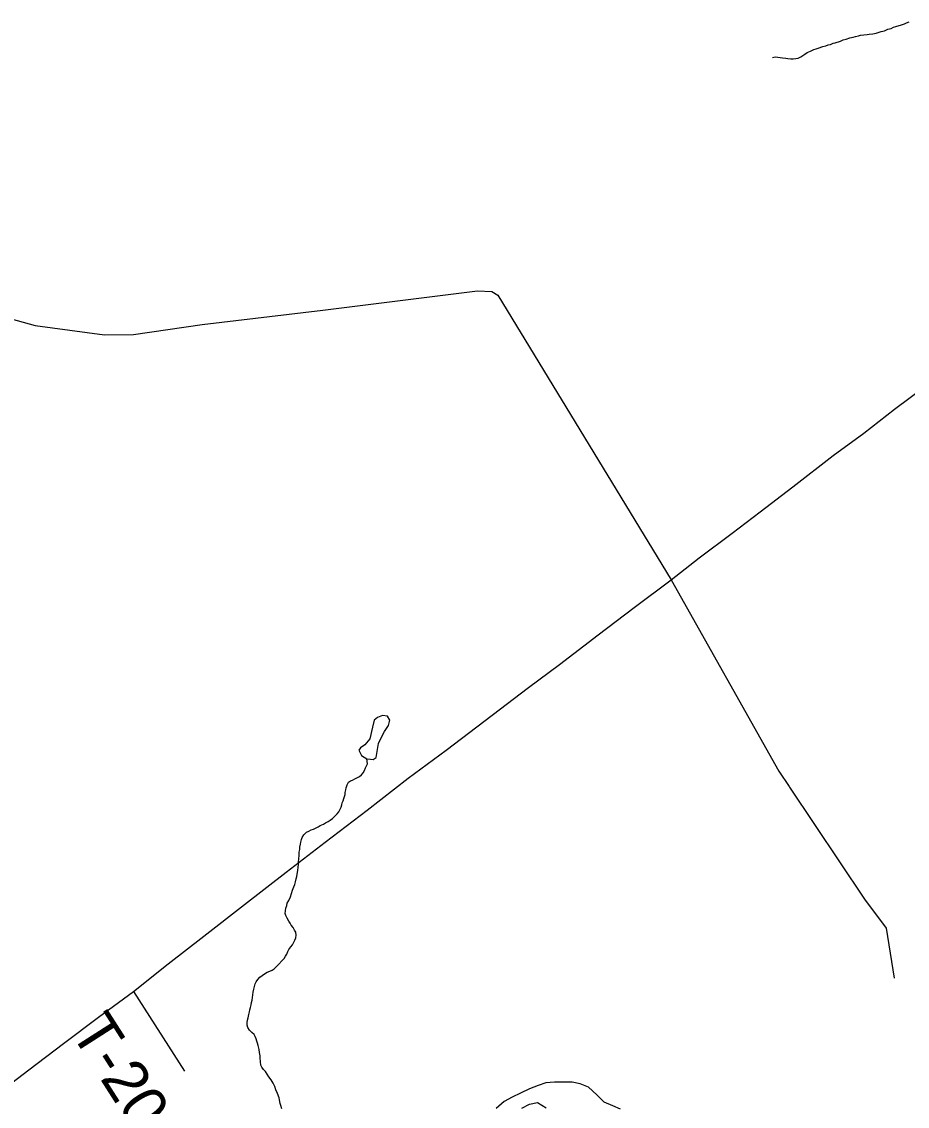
# Model space of a CAD drawing. Extents: x 0 to 1064, y 0 to 440.
# Drawn here: x 369.38 to 387.7, y 167.99 to 190.43 of the extents above; entities that cross this region are included whole.
import ezdxf

# ---------------------------------------------------------------- set-up
doc = ezdxf.new("R2010")
doc.units = 0
for name, color, linetype in [('GM_X_Major_River', 7, 'Continuous'), ('GM_X_Minor_Lake', 7, 'Continuous'), ('GM_X_Minor_River', 7, 'Continuous'), ('GM_X_Township_Road', 7, 'Continuous'), ('GM_X_Township_Road_Text', 7, 'Continuous'), ('GM_X_US_Route', 7, 'Continuous')]:
    doc.layers.add(name, color=color, linetype=linetype)

msp = doc.modelspace()

# ---------------------------------------------------------------- linework, layer by layer
at = {"layer": 'GM_X_Major_River'}
for points in [[(381.765, 167.932), (381.608, 168.002), (381.427, 168.079), (381.277, 168.234), (381.104, 168.39), (380.934, 168.461), (380.77, 168.494), (380.581, 168.492), (380.404, 168.496), (380.227, 168.482), (380.067, 168.424), (379.883, 168.355), (379.698, 168.267), (379.525, 168.186), (379.365, 168.092), (379.197, 167.949)], [(379.728, 167.957), (379.888, 168.038), (380.054, 168.071), (380.228, 167.964)]]:
    msp.add_lwpolyline(points, dxfattribs=at)
at = {"layer": 'GM_X_Minor_Lake'}
for points in [[(376.674, 175.978), (376.641, 175.839), (376.583, 175.597), (376.478, 175.471), (376.392, 175.412), (376.354, 175.358), (376.413, 175.248), (376.522, 175.179)], [(376.522, 175.179), (376.6, 175.172), (376.655, 175.171), (376.716, 175.206), (376.763, 175.497), (376.826, 175.63), (376.889, 175.75), (376.97, 175.87), (376.996, 175.979), (376.948, 176.064), (376.845, 176.078), (376.741, 176.037), (376.674, 175.978)]]:
    msp.add_lwpolyline(points, dxfattribs=at)
at = {"layer": 'GM_X_Minor_River'}
for points in [[(384.915, 189.689), (384.97, 189.7), (385.025, 189.693), (385.074, 189.686), (385.122, 189.679), (385.189, 189.672), (385.232, 189.665), (385.293, 189.664), (385.341, 189.663), (385.396, 189.668), (385.445, 189.673), (385.495, 189.703), (385.581, 189.756), (385.631, 189.792), (385.699, 189.821), (385.767, 189.856), (385.816, 189.868), (385.859, 189.879), (385.951, 189.914), (386.012, 189.931), (386.062, 189.948), (386.111, 189.96), (386.166, 189.983), (386.209, 189.994), (386.32, 190.029), (386.375, 190.052), (386.436, 190.069), (386.51, 190.092), (386.578, 190.109), (386.627, 190.121), (386.688, 190.138), (386.731, 190.149), (386.798, 190.154), (386.872, 190.165), (386.915, 190.17), (386.988, 190.181), (387.055, 190.192), (387.16, 190.226), (387.227, 190.243), (387.301, 190.273), (387.369, 190.29), (387.418, 190.313), (387.461, 190.33), (387.578, 190.365), (387.639, 190.388), (387.682, 190.406), (387.738, 190.429)], [(374.651, 170.883), (374.813, 171.054), (374.838, 171.102), (374.864, 171.144), (374.889, 171.199), (374.909, 171.241), (374.952, 171.295), (374.984, 171.337), (375.003, 171.379), (375.035, 171.433), (375.054, 171.482), (375.062, 171.536), (375.051, 171.597), (375.027, 171.64), (374.998, 171.69), (374.956, 171.739), (374.933, 171.782), (374.91, 171.825), (374.874, 171.887), (374.845, 171.942), (374.834, 171.985), (374.841, 172.04), (374.849, 172.094), (374.868, 172.149), (374.875, 172.197), (374.907, 172.251), (374.939, 172.33), (374.965, 172.396), (374.985, 172.463), (375.011, 172.536), (375.03, 172.584), (375.044, 172.638), (375.057, 172.699), (375.071, 172.748), (375.078, 172.796), (375.092, 172.875), (375.099, 172.942), (375.107, 172.996), (375.108, 173.045), (375.116, 173.112), (375.123, 173.185), (375.125, 173.252), (375.132, 173.306), (375.133, 173.355), (375.147, 173.416), (375.154, 173.458), (375.167, 173.513), (375.187, 173.555), (375.218, 173.609), (375.274, 173.663), (375.324, 173.686), (375.367, 173.71), (375.416, 173.727), (375.459, 173.745), (375.515, 173.774), (375.558, 173.804), (375.626, 173.827), (375.669, 173.857), (375.719, 173.886), (375.762, 173.916), (375.812, 173.945), (375.855, 173.987), (375.905, 174.041), (375.943, 174.083), (375.968, 174.137), (375.988, 174.185), (376.001, 174.228), (376.008, 174.27), (376.033, 174.312), (376.047, 174.361), (376.06, 174.403), (376.073, 174.446), (376.074, 174.488), (376.087, 174.543), (376.094, 174.585), (376.114, 174.646), (376.14, 174.7), (376.183, 174.724), (376.226, 174.741), (376.275, 174.771), (376.325, 174.794), (376.368, 174.818), (376.412, 174.853), (376.443, 174.895), (376.475, 174.943), (376.494, 174.992), (376.513, 175.034), (376.533, 175.076), (376.522, 175.179)], [(374.247, 169.342), (374.23, 169.392), (374.213, 169.435), (374.19, 169.478), (374.142, 169.521), (374.095, 169.571), (374.059, 169.627), (374.048, 169.67), (374.044, 169.73), (374.051, 169.773), (374.064, 169.827), (374.078, 169.894), (374.092, 169.948), (374.099, 169.99), (374.112, 170.039), (374.126, 170.093), (374.133, 170.142), (374.147, 170.19), (374.154, 170.245), (374.161, 170.299), (374.169, 170.354), (374.183, 170.414), (374.196, 170.475), (374.21, 170.529), (374.229, 170.571), (374.267, 170.619), (374.311, 170.666), (374.354, 170.702), (374.404, 170.731), (374.459, 170.766), (374.515, 170.789), (374.564, 170.812), (374.607, 170.835), (374.651, 170.883)], [(374.766, 167.944), (374.743, 168.011), (374.732, 168.054), (374.716, 168.127), (374.705, 168.17), (374.676, 168.256), (374.642, 168.336), (374.619, 168.403), (374.584, 168.471), (374.544, 168.545), (374.497, 168.607), (374.461, 168.662), (374.426, 168.712), (374.385, 168.756), (374.349, 168.805), (374.332, 168.848), (374.322, 168.915), (374.318, 168.994), (374.312, 169.037), (374.302, 169.104), (374.291, 169.171), (374.275, 169.251), (374.258, 169.3), (374.247, 169.342)]]:
    msp.add_lwpolyline(points, dxfattribs=at)
at = {"layer": 'GM_X_Township_Road'}
for points in [[(364.868, 184.633), (365.294, 184.678), (366.917, 184.642), (367.538, 184.621), (368.291, 184.521), (369.659, 184.147), (371.093, 183.95), (371.694, 183.96), (373.118, 184.162), (375.613, 184.465), (378.807, 184.861), (379.109, 184.851), (379.232, 184.773), (382.818, 178.882)], [(382.818, 178.882), (385.043, 174.923), (385.256, 174.606)], [(385.256, 174.606), (385.262, 174.596), (386.812, 172.279), (387.26, 171.678), (387.431, 170.646)], [(371.694, 170.372), (372.75, 168.722)]]:
    msp.add_lwpolyline(points, dxfattribs=at)
at = {"layer": 'GM_X_US_Route'}
msp.add_lwpolyline([(368.794, 168.191), (369.53, 168.748), (370.247, 169.293), (370.971, 169.839), (371.694, 170.372), (372.412, 170.938), (373.151, 171.512), (373.994, 172.17), (374.855, 172.835), (375.661, 173.457), (376.528, 174.121), (377.377, 174.779), (378.164, 175.359), (379.117, 176.083), (379.868, 176.657), (380.509, 177.135), (381.309, 177.746), (382.048, 178.314), (382.818, 178.882), (383.397, 179.337), (384.075, 179.851), (384.655, 180.288), (385.332, 180.809), (386.169, 181.455), (386.804, 181.921), (387.433, 182.412), (388.11, 182.92)], dxfattribs=at)

# ---------------------------------------------------------------- texts
at = {"layer": 'GM_X_Township_Road_Text'}
msp.add_text('T-205', height=0.9091, rotation=302.5994, dxfattribs=at).set_placement((370.373, 169.54))

doc.saveas('drawing.dxf')
